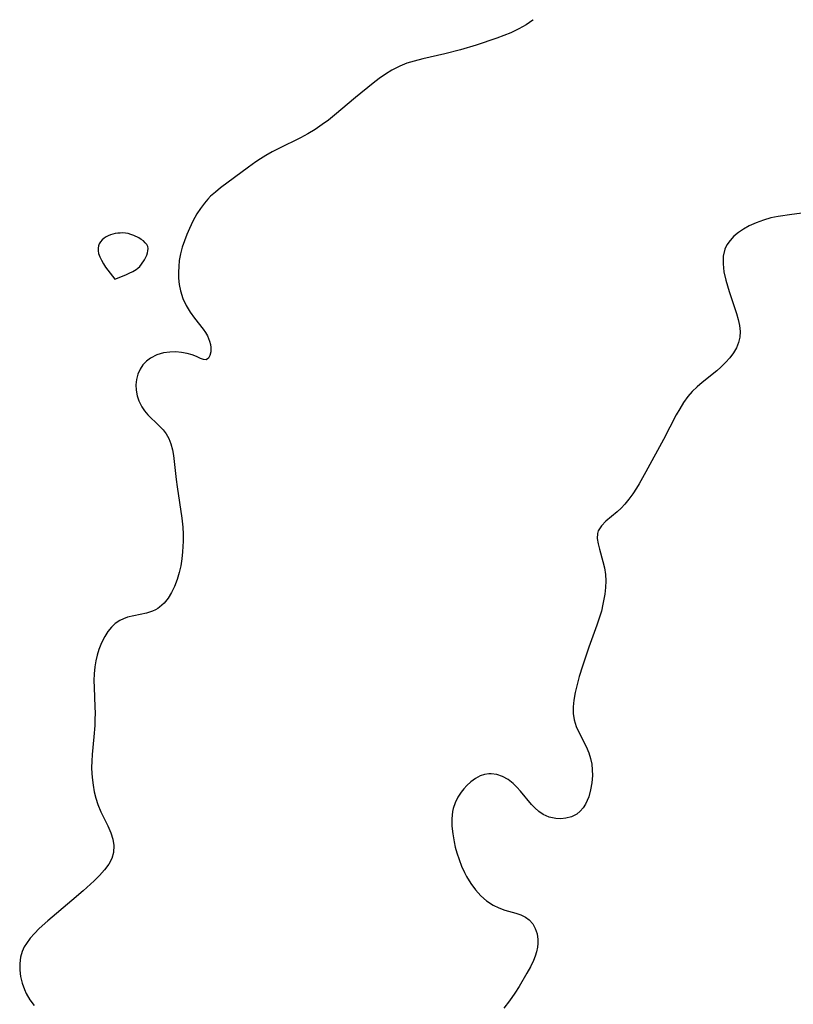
# Model space of a CAD drawing. Header units: metres. Extents: x 1073367 to 1082519, y 1569854 to 1574957.
# Tile 992 of 1056: x 1079398 to 1079563, y 1574401 to 1574612. Entities that reach past the tile are written whole.
import ezdxf

# ---------------------------------------------------------------- set-up
doc = ezdxf.new("R2010")
doc.units = ezdxf.units.M
doc.layers.add('CGG_CurvaNivelLidar_v1', color=253, linetype='Continuous', lineweight=30)

msp = doc.modelspace()

# ---------------------------------------------------------------- linework, layer by layer
at = {"layer": 'CGG_CurvaNivelLidar_v1'}
for p, q in [((1079507.7959, 1574611.7207, 81), (1079506.364, 1574610.7343, 81)), ((1079507.8951, 1574611.8014, 81), (1079507.7959, 1574611.7207, 81)), ((1079504.8544, 1574609.8562, 81), (1079503.1027, 1574609.005, 81)), ((1079506.364, 1574610.7343, 81), (1079504.8544, 1574609.8562, 81)), ((1079500.0904, 1574607.8375, 81), (1079495.679, 1574606.3698, 81)), ((1079501.6133, 1574608.3949, 81), (1079500.0904, 1574607.8375, 81)), ((1079503.1027, 1574609.005, 81), (1079501.6133, 1574608.3949, 81)), ((1079492.3592, 1574605.3796, 81), (1079489.0141, 1574604.5019, 81)), ((1079495.679, 1574606.3698, 81), (1079492.3592, 1574605.3796, 81)), ((1079484.322, 1574603.4393, 81), (1079482.4684, 1574602.9655, 81)), ((1079489.0141, 1574604.5019, 81), (1079484.322, 1574603.4393, 81)), ((1079479.4209, 1574601.8964, 81), (1079477.7136, 1574601.0203, 81)), ((1079480.9195, 1574602.4832, 81), (1079479.4209, 1574601.8964, 81)), ((1079482.4684, 1574602.9655, 81), (1079480.9195, 1574602.4832, 81)), ((1079474.9973, 1574599.2168, 81), (1079473.6771, 1574598.2199, 81)), ((1079476.338, 1574600.1591, 81), (1079474.9973, 1574599.2168, 81)), ((1079477.7136, 1574601.0203, 81), (1079476.338, 1574600.1591, 81)), ((1079473.6771, 1574598.2199, 81), (1079469.9299, 1574595.2006, 81)), ((1079469.9299, 1574595.2006, 81), (1079465.3908, 1574591.3844, 81)), ((1079465.3908, 1574591.3844, 81), (1079464.1195, 1574590.365, 81)), ((1079462.817, 1574589.3911, 81), (1079461.299, 1574588.3662, 81)), ((1079464.1195, 1574590.365, 81), (1079462.817, 1574589.3911, 81)), ((1079458.1274, 1574586.5354, 81), (1079453.5276, 1574584.2698, 81)), ((1079459.7333, 1574587.4158, 81), (1079458.1274, 1574586.5354, 81)), ((1079461.299, 1574588.3662, 81), (1079459.7333, 1574587.4158, 81)), ((1079450.7761, 1574582.7924, 81), (1079449.6196, 1574582.0808, 81)), ((1079452.1381, 1574583.5536, 81), (1079450.7761, 1574582.7924, 81)), ((1079453.5276, 1574584.2698, 81), (1079452.1381, 1574583.5536, 81)), ((1079447.0629, 1574580.3192, 81), (1079441.0376, 1574575.8466, 81)), ((1079448.6296, 1574581.4271, 81), (1079447.0629, 1574580.3192, 81)), ((1079449.6196, 1574582.0808, 81), (1079448.6296, 1574581.4271, 81)), ((1079438.9546, 1574574.0624, 81), (1079438.3331, 1574573.4373, 81)), ((1079439.9695, 1574574.9769, 81), (1079438.9546, 1574574.0624, 81)), ((1079441.0376, 1574575.8466, 81), (1079439.9695, 1574574.9769, 81)), ((1079437.6078, 1574572.61, 81), (1079436.769, 1574571.4855, 81)), ((1079438.3331, 1574573.4373, 81), (1079437.6078, 1574572.61, 81)), ((1079436.0142, 1574570.2951, 81), (1079435.1775, 1574568.7545, 81)), ((1079436.769, 1574571.4855, 81), (1079436.0142, 1574570.2951, 81)), ((1079560.2756, 1574569.7646, 81.5), (1079558.6782, 1574569.4355, 81.5)), ((1079563.192, 1574570.1953, 81.5), (1079560.2756, 1574569.7646, 81.5)), ((1079567.0166, 1574570.6639, 81.5), (1079563.192, 1574570.1953, 81.5)), ((1079435.1775, 1574568.7545, 81), (1079434.418, 1574567.163, 81)), ((1079554.0815, 1574567.7207, 81.5), (1079552.8609, 1574567.0395, 81.5)), ((1079555.5471, 1574568.3998, 81.5), (1079554.0815, 1574567.7207, 81.5)), ((1079557.0842, 1574568.9761, 81.5), (1079555.5471, 1574568.3998, 81.5)), ((1079558.6782, 1574569.4355, 81.5), (1079557.0842, 1574568.9761, 81.5)), ((1079416.6196, 1574565.393, 81), (1079416.1735, 1574565.0886, 81)), ((1079417.0636, 1574565.6256, 81), (1079416.6196, 1574565.393, 81)), ((1079417.5357, 1574565.8182, 81), (1079417.0636, 1574565.6256, 81)), ((1079418.0289, 1574565.9734, 81), (1079417.5357, 1574565.8182, 81)), ((1079418.5378, 1574566.0913, 81), (1079418.0289, 1574565.9734, 81)), ((1079419.0906, 1574566.1746, 81), (1079418.5378, 1574566.0913, 81)), ((1079419.6504, 1574566.217, 81), (1079419.0906, 1574566.1746, 81)), ((1079420.2123, 1574566.2191, 81), (1079419.6504, 1574566.217, 81)), ((1079420.7714, 1574566.1787, 81), (1079420.2123, 1574566.2191, 81)), ((1079421.3226, 1574566.0899, 81), (1079420.7714, 1574566.1787, 81)), ((1079421.924, 1574565.9283, 81), (1079421.3226, 1574566.0899, 81)), ((1079422.5081, 1574565.7127, 81), (1079421.924, 1574565.9283, 81)), ((1079423.6121, 1574565.1678, 81), (1079422.5081, 1574565.7127, 81)), ((1079433.8516, 1574565.8658, 81), (1079433.3349, 1574564.5505, 81)), ((1079434.418, 1574567.163, 81), (1079433.8516, 1574565.8658, 81)), ((1079550.8065, 1574565.521, 81.5), (1079549.9649, 1574564.6413, 81.5)), ((1079551.7809, 1574566.3176, 81.5), (1079550.8065, 1574565.521, 81.5)), ((1079552.8609, 1574567.0395, 81.5), (1079551.7809, 1574566.3176, 81.5)), ((1079414.9696, 1574563.4859, 81), (1079414.8792, 1574562.9528, 81)), ((1079415.1584, 1574563.9357, 81), (1079414.9696, 1574563.4859, 81)), ((1079415.4331, 1574564.3542, 81), (1079415.1584, 1574563.9357, 81)), ((1079415.7756, 1574564.7399, 81), (1079415.4331, 1574564.3542, 81)), ((1079416.1735, 1574565.0886, 81), (1079415.7756, 1574564.7399, 81)), ((1079424.1198, 1574564.8528, 81), (1079423.6121, 1574565.1678, 81)), ((1079424.584, 1574564.5138, 81), (1079424.1198, 1574564.8528, 81)), ((1079424.9887, 1574564.1505, 81), (1079424.584, 1574564.5138, 81)), ((1079425.3117, 1574563.7597, 81), (1079424.9887, 1574564.1505, 81)), ((1079425.5227, 1574563.3355, 81), (1079425.3117, 1574563.7597, 81)), ((1079425.5954, 1574562.8999, 81), (1079425.5227, 1574563.3355, 81)), ((1079433.3349, 1574564.5505, 81), (1079432.8884, 1574563.2148, 81)), ((1079549.3093, 1574563.7025, 81.5), (1079548.8583, 1574562.7317, 81.5)), ((1079549.9649, 1574564.6413, 81.5), (1079549.3093, 1574563.7025, 81.5)), ((1079414.8792, 1574562.9528, 81), (1079414.8957, 1574562.3925, 81)), ((1079414.8957, 1574562.3925, 81), (1079415.0058, 1574561.8025, 81)), ((1079415.0058, 1574561.8025, 81), (1079415.2419, 1574561.1268, 81)), ((1079424.8048, 1574560.4737, 81), (1079425.2809, 1574561.4634, 81)), ((1079425.2809, 1574561.4634, 81), (1079425.453, 1574561.9557, 81)), ((1079425.453, 1574561.9557, 81), (1079425.564, 1574562.4371, 81)), ((1079425.564, 1574562.4371, 81), (1079425.5954, 1574562.8999, 81)), ((1079432.516, 1574561.7822, 81), (1079432.2548, 1574560.3321, 81)), ((1079432.8884, 1574563.2148, 81), (1079432.516, 1574561.7822, 81)), ((1079548.5129, 1574561.2714, 81.5), (1079548.4642, 1574559.6234, 81.5)), ((1079548.8583, 1574562.7317, 81.5), (1079548.5129, 1574561.2714, 81.5)), ((1079415.2419, 1574561.1268, 81), (1079415.592, 1574560.3926, 81)), ((1079415.592, 1574560.3926, 81), (1079416.0182, 1574559.6606, 81)), ((1079416.0182, 1574559.6606, 81), (1079416.4957, 1574558.9393, 81)), ((1079423.4178, 1574558.716, 81), (1079423.8074, 1574559.0701, 81)), ((1079423.8074, 1574559.0701, 81), (1079424.1993, 1574559.527, 81)), ((1079424.1993, 1574559.527, 81), (1079424.8048, 1574560.4737, 81)), ((1079432.1249, 1574559.0795, 81), (1079432.0787, 1574557.8278, 81)), ((1079432.2548, 1574560.3321, 81), (1079432.1249, 1574559.0795, 81)), ((1079548.4642, 1574559.6234, 81.5), (1079548.6656, 1574557.9062, 81.5)), ((1079416.4957, 1574558.9393, 81), (1079417.4646, 1574557.6364, 81)), ((1079417.4646, 1574557.6364, 81), (1079418.5, 1574556.361, 81)), ((1079418.5, 1574556.361, 81), (1079420.8067, 1574557.2605, 81)), ((1079420.8067, 1574557.2605, 81), (1079421.5705, 1574557.6107, 81)), ((1079421.5705, 1574557.6107, 81), (1079422.3263, 1574558.0021, 81)), ((1079422.3263, 1574558.0021, 81), (1079423.0265, 1574558.429, 81)), ((1079423.0265, 1574558.429, 81), (1079423.4178, 1574558.716, 81)), ((1079432.0787, 1574557.8278, 81), (1079432.1128, 1574556.5846, 81)), ((1079548.6656, 1574557.9062, 81.5), (1079549.0491, 1574556.1487, 81.5)), ((1079432.1128, 1574556.5846, 81), (1079432.2527, 1574555.1905, 81)), ((1079432.2527, 1574555.1905, 81), (1079432.5194, 1574553.8295, 81)), ((1079549.0491, 1574556.1487, 81.5), (1079549.7697, 1574553.71, 81.5)), ((1079432.5194, 1574553.8295, 81), (1079433.0419, 1574552.2267, 81)), ((1079549.7697, 1574553.71, 81.5), (1079551.323, 1574549.0267, 81.5)), ((1079433.0419, 1574552.2267, 81), (1079433.7497, 1574550.7049, 81)), ((1079433.7497, 1574550.7049, 81), (1079434.6074, 1574549.2814, 81)), ((1079434.6074, 1574549.2814, 81), (1079435.5367, 1574548.0165, 81)), ((1079551.323, 1574549.0267, 81.5), (1079551.6831, 1574547.734, 81.5)), ((1079435.5367, 1574548.0165, 81), (1079437.3904, 1574545.642, 81)), ((1079551.6831, 1574547.734, 81.5), (1079551.9607, 1574546.4395, 81.5)), ((1079551.9607, 1574546.4395, 81.5), (1079552.1029, 1574545.1776, 81.5)), ((1079437.3904, 1574545.642, 81), (1079437.8544, 1574544.9486, 81)), ((1079437.8544, 1574544.9486, 81), (1079438.2522, 1574544.25, 81)), ((1079552.1029, 1574545.1776, 81.5), (1079552.0576, 1574543.953, 81.5)), ((1079438.2522, 1574544.25, 81), (1079438.7247, 1574543.1154, 81)), ((1079438.7247, 1574543.1154, 81), (1079438.9071, 1574542.4104, 81)), ((1079438.9071, 1574542.4104, 81), (1079438.9995, 1574541.7331, 81)), ((1079551.7926, 1574542.7984, 81.5), (1079551.333, 1574541.6847, 81.5)), ((1079552.0576, 1574543.953, 81.5), (1079551.7926, 1574542.7984, 81.5)), ((1079427.4304, 1574540.1567, 81), (1079426.125, 1574539.4702, 81)), ((1079428.8521, 1574540.6074, 81), (1079427.4304, 1574540.1567, 81)), ((1079430.2451, 1574540.7878, 81), (1079428.8521, 1574540.6074, 81)), ((1079431.5084, 1574540.7993, 81), (1079430.2451, 1574540.7878, 81)), ((1079432.7496, 1574540.6959, 81), (1079431.5084, 1574540.7993, 81)), ((1079433.9277, 1574540.489, 81), (1079432.7496, 1574540.6959, 81)), ((1079434.9987, 1574540.1854, 81), (1079433.9277, 1574540.489, 81)), ((1079435.9516, 1574539.7929, 81), (1079434.9987, 1574540.1854, 81)), ((1079438.9778, 1574540.801, 81), (1079438.7911, 1574540.0162, 81)), ((1079438.9995, 1574541.7331, 81), (1079438.9778, 1574540.801, 81)), ((1079550.7115, 1574540.6129, 81.5), (1079549.924, 1574539.5464, 81.5)), ((1079551.333, 1574541.6847, 81.5), (1079550.7115, 1574540.6129, 81.5)), ((1079424.491, 1574538.0363, 81), (1079423.879, 1574537.0882, 81)), ((1079425.2406, 1574538.8128, 81), (1079424.491, 1574538.0363, 81)), ((1079426.125, 1574539.4702, 81), (1079425.2406, 1574538.8128, 81)), ((1079436.7629, 1574539.4111, 81), (1079435.9516, 1574539.7929, 81)), ((1079437.4491, 1574539.1516, 81), (1079436.7629, 1574539.4111, 81)), ((1079438.0188, 1574539.1328, 81), (1079437.4491, 1574539.1516, 81)), ((1079438.4655, 1574539.4371, 81), (1079438.0188, 1574539.1328, 81)), ((1079438.7911, 1574540.0162, 81), (1079438.4655, 1574539.4371, 81)), ((1079549.019, 1574538.5263, 81.5), (1079548.0199, 1574537.5527, 81.5)), ((1079549.924, 1574539.5464, 81.5), (1079549.019, 1574538.5263, 81.5)), ((1079423.4236, 1574536.037, 81), (1079423.1234, 1574534.9164, 81)), ((1079423.879, 1574537.0882, 81), (1079423.4236, 1574536.037, 81)), ((1079547.136, 1574536.7809, 81.5), (1079543.9891, 1574534.2502, 81.5)), ((1079548.0199, 1574537.5527, 81.5), (1079547.136, 1574536.7809, 81.5)), ((1079423.1234, 1574534.9164, 81), (1079422.9934, 1574533.756, 81)), ((1079543.9891, 1574534.2502, 81.5), (1079542.9088, 1574533.3171, 81.5)), ((1079422.9934, 1574533.756, 81), (1079423.0448, 1574532.599, 81)), ((1079423.0448, 1574532.599, 81), (1079423.2549, 1574531.4548, 81)), ((1079541.8901, 1574532.3195, 81.5), (1079540.9715, 1574531.254, 81.5)), ((1079542.9088, 1574533.3171, 81.5), (1079541.8901, 1574532.3195, 81.5)), ((1079423.2549, 1574531.4548, 81), (1079423.6015, 1574530.3481, 81)), ((1079423.6015, 1574530.3481, 81), (1079424.2226, 1574529.056, 81)), ((1079540.0509, 1574529.9941, 81.5), (1079539.2101, 1574528.6617, 81.5)), ((1079540.9715, 1574531.254, 81.5), (1079540.0509, 1574529.9941, 81.5)), ((1079424.2226, 1574529.056, 81), (1079424.8345, 1574528.1962, 81)), ((1079424.8345, 1574528.1962, 81), (1079425.5481, 1574527.3857, 81)), ((1079539.2101, 1574528.6617, 81.5), (1079538.4725, 1574527.3496, 81.5)), ((1079425.5481, 1574527.3857, 81), (1079427.8497, 1574525.1064, 81)), ((1079538.4725, 1574527.3496, 81.5), (1079535.7223, 1574522.0871, 81.5)), ((1079427.8497, 1574525.1064, 81), (1079428.7777, 1574524.1386, 81)), ((1079428.7777, 1574524.1386, 81), (1079429.4513, 1574523.2718, 81)), ((1079429.4513, 1574523.2718, 81), (1079430.0075, 1574522.3198, 81)), ((1079430.0075, 1574522.3198, 81), (1079430.4644, 1574521.1511, 81)), ((1079535.7223, 1574522.0871, 81.5), (1079531.9844, 1574515.1647, 81.5)), ((1079430.4644, 1574521.1511, 81), (1079430.7881, 1574519.8878, 81)), ((1079430.7881, 1574519.8878, 81), (1079431.0095, 1574518.6688, 81)), ((1079431.0095, 1574518.6688, 81), (1079431.1843, 1574517.4002, 81)), ((1079431.1843, 1574517.4002, 81), (1079431.6015, 1574513.5085, 81)), ((1079531.9844, 1574515.1647, 81.5), (1079530.5761, 1574512.6471, 81.5)), ((1079431.6015, 1574513.5085, 81), (1079431.7988, 1574511.999, 81)), ((1079431.7988, 1574511.999, 81), (1079432.7932, 1574505.2979, 81)), ((1079529.9996, 1574511.6856, 81.5), (1079529.2036, 1574510.4744, 81.5)), ((1079530.5761, 1574512.6471, 81.5), (1079529.9996, 1574511.6856, 81.5)), ((1079528.3581, 1574509.3286, 81.5), (1079527.4623, 1574508.2615, 81.5)), ((1079529.2036, 1574510.4744, 81.5), (1079528.3581, 1574509.3286, 81.5)), ((1079525.8515, 1574506.6658, 81.5), (1079523.4424, 1574504.6185, 81.5)), ((1079526.6677, 1574507.4312, 81.5), (1079525.8515, 1574506.6658, 81.5)), ((1079527.4623, 1574508.2615, 81.5), (1079526.6677, 1574507.4312, 81.5)), ((1079432.7932, 1574505.2979, 81), (1079432.9892, 1574503.3512, 81)), ((1079523.4424, 1574504.6185, 81.5), (1079522.469, 1574503.6281, 81.5)), ((1079432.9892, 1574503.3512, 81), (1079433.0544, 1574501.8718, 81)), ((1079521.7146, 1574502.3018, 81.5), (1079521.642, 1574502.0124, 81.5)), ((1079521.807, 1574502.562, 81.5), (1079521.7146, 1574502.3018, 81.5)), ((1079522.469, 1574503.6281, 81.5), (1079521.807, 1574502.562, 81.5)), ((1079433.0523, 1574500.3938, 81), (1079432.9375, 1574498.0769, 81)), ((1079433.0544, 1574501.8718, 81), (1079433.0523, 1574500.3938, 81)), ((1079521.642, 1574502.0124, 81.5), (1079521.5839, 1574500.9605, 81.5)), ((1079521.5839, 1574500.9605, 81.5), (1079521.7517, 1574499.8271, 81.5)), ((1079432.9375, 1574498.0769, 81), (1079432.7845, 1574496.5816, 81)), ((1079521.7517, 1574499.8271, 81.5), (1079522.0622, 1574498.6216, 81.5)), ((1079522.0622, 1574498.6216, 81.5), (1079522.8108, 1574496.0351, 81.5)), ((1079432.7845, 1574496.5816, 81), (1079432.5594, 1574495.1116, 81)), ((1079522.8108, 1574496.0351, 81.5), (1079523.1274, 1574494.6673, 81.5)), ((1079432.5594, 1574495.1116, 81), (1079432.2535, 1574493.6776, 81)), ((1079523.1274, 1574494.6673, 81.5), (1079523.3377, 1574493.2526, 81.5)), ((1079431.8113, 1574492.1529, 81), (1079431.2597, 1574490.7046, 81)), ((1079432.2535, 1574493.6776, 81), (1079431.8113, 1574492.1529, 81)), ((1079523.3377, 1574493.2526, 81.5), (1079523.401, 1574491.8782, 81.5)), ((1079523.401, 1574491.8782, 81.5), (1079523.3452, 1574490.4763, 81.5)), ((1079431.2597, 1574490.7046, 81), (1079430.6142, 1574489.3821, 81)), ((1079523.3452, 1574490.4763, 81.5), (1079523.1914, 1574489.056, 81.5)), ((1079429.8665, 1574488.1749, 81), (1079429.0147, 1574487.1115, 81)), ((1079430.6142, 1574489.3821, 81), (1079429.8665, 1574488.1749, 81)), ((1079523.1914, 1574489.056, 81.5), (1079522.8112, 1574486.8733, 81.5)), ((1079427.139, 1574485.6581, 81), (1079426.5155, 1574485.3845, 81)), ((1079427.6749, 1574485.9649, 81), (1079427.139, 1574485.6581, 81)), ((1079428.0506, 1574486.2287, 81), (1079427.6749, 1574485.9649, 81)), ((1079429.0147, 1574487.1115, 81), (1079428.0506, 1574486.2287, 81)), ((1079522.8112, 1574486.8733, 81.5), (1079522.4591, 1574485.37, 81.5)), ((1079419.5321, 1574483.3963, 81), (1079418.5673, 1574482.7408, 81)), ((1079420.3281, 1574483.7868, 81), (1079419.5321, 1574483.3963, 81)), ((1079421.1626, 1574484.0937, 81), (1079420.3281, 1574483.7868, 81)), ((1079422.5119, 1574484.4426, 81), (1079421.1626, 1574484.0937, 81)), ((1079425.2293, 1574484.9954, 81), (1079422.5119, 1574484.4426, 81)), ((1079426.5155, 1574485.3845, 81), (1079425.2293, 1574484.9954, 81)), ((1079522.0258, 1574483.8772, 81.5), (1079521.523, 1574482.4326, 81.5)), ((1079522.4591, 1574485.37, 81.5), (1079522.0258, 1574483.8772, 81.5)), ((1079417.7863, 1574482.0139, 81), (1079417.0046, 1574481.0607, 81)), ((1079418.5673, 1574482.7408, 81), (1079417.7863, 1574482.0139, 81)), ((1079521.523, 1574482.4326, 81.5), (1079519.7643, 1574477.6834, 81.5)), ((1079416.3197, 1574479.9945, 81), (1079415.6409, 1574478.6581, 81)), ((1079417.0046, 1574481.0607, 81), (1079416.3197, 1574479.9945, 81)), ((1079415.071, 1574477.231, 81), (1079414.6869, 1574476.0156, 81)), ((1079415.6409, 1574478.6581, 81), (1079415.071, 1574477.231, 81)), ((1079519.7643, 1574477.6834, 81.5), (1079519.1816, 1574476.0118, 81.5)), ((1079414.6869, 1574476.0156, 81), (1079414.3818, 1574474.763, 81)), ((1079519.1816, 1574476.0118, 81.5), (1079518.409, 1574473.6561, 81.5)), ((1079414.1662, 1574473.4793, 81), (1079414.0396, 1574472.03, 81)), ((1079414.3818, 1574474.763, 81), (1079414.1662, 1574473.4793, 81)), ((1079518.409, 1574473.6561, 81.5), (1079517.7408, 1574471.4305, 81.5)), ((1079414.0396, 1574472.03, 81), (1079414.0071, 1574470.5572, 81)), ((1079517.7408, 1574471.4305, 81.5), (1079517.2781, 1574469.7124, 81.5)), ((1079414.0071, 1574470.5572, 81), (1079414.0402, 1574469.0686, 81)), ((1079414.0402, 1574469.0686, 81), (1079414.2335, 1574464.978, 81)), ((1079517.2781, 1574469.7124, 81.5), (1079516.886, 1574468.0175, 81.5)), ((1079516.886, 1574468.0175, 81.5), (1079516.5889, 1574466.3569, 81.5)), ((1079414.2335, 1574464.978, 81), (1079414.2576, 1574463.6011, 81)), ((1079516.5889, 1574466.3569, 81.5), (1079516.4387, 1574464.9496, 81.5)), ((1079516.4387, 1574464.9496, 81.5), (1079516.4456, 1574463.5716, 81.5)), ((1079414.2345, 1574462.2702, 81), (1079414.1737, 1574460.9404, 81)), ((1079414.2576, 1574463.6011, 81), (1079414.2345, 1574462.2702, 81)), ((1079516.4456, 1574463.5716, 81.5), (1079516.6743, 1574462.1539, 81.5)), ((1079414.1737, 1574460.9404, 81), (1079414.0088, 1574458.5699, 81)), ((1079516.6743, 1574462.1539, 81.5), (1079517.1047, 1574460.7726, 81.5)), ((1079517.1047, 1574460.7726, 81.5), (1079517.7643, 1574459.2828, 81.5)), ((1079414.0088, 1574458.5699, 81), (1079413.6394, 1574454.7453, 81)), ((1079517.7643, 1574459.2828, 81.5), (1079519.1854, 1574456.4931, 81.5)), ((1079519.1854, 1574456.4931, 81.5), (1079519.7716, 1574455.1358, 81.5)), ((1079413.6394, 1574454.7453, 81), (1079413.5432, 1574453.3581, 81)), ((1079519.7716, 1574455.1358, 81.5), (1079520.1527, 1574453.9482, 81.5)), ((1079520.1527, 1574453.9482, 81.5), (1079520.4083, 1574452.7291, 81.5)), ((1079413.5432, 1574453.3581, 81), (1079413.517, 1574452.0028, 81)), ((1079413.517, 1574452.0028, 81), (1079413.5612, 1574450.6508, 81)), ((1079520.4083, 1574452.7291, 81.5), (1079520.5291, 1574451.5048, 81.5)), ((1079413.5612, 1574450.6508, 81), (1079413.6753, 1574449.3076, 81)), ((1079495.5574, 1574449.645, 81.5), (1079494.5907, 1574448.9569, 81.5)), ((1079496.5709, 1574450.1814, 81.5), (1079495.5574, 1574449.645, 81.5)), ((1079497.4784, 1574450.5004, 81.5), (1079496.5709, 1574450.1814, 81.5)), ((1079498.4055, 1574450.6574, 81.5), (1079497.4784, 1574450.5004, 81.5)), ((1079498.9014, 1574450.6664, 81.5), (1079498.4055, 1574450.6574, 81.5)), ((1079500.1316, 1574450.4882, 81.5), (1079498.9014, 1574450.6664, 81.5)), ((1079501.3475, 1574450.0634, 81.5), (1079500.1316, 1574450.4882, 81.5)), ((1079502.5188, 1574449.428, 81.5), (1079501.3475, 1574450.0634, 81.5)), ((1079520.5385, 1574450.271, 81.5), (1079520.421, 1574448.7165, 81.5)), ((1079520.5291, 1574451.5048, 81.5), (1079520.5385, 1574450.271, 81.5)), ((1079413.6753, 1574449.3076, 81), (1079413.8252, 1574448.1877, 81)), ((1079413.8252, 1574448.1877, 81), (1079414.0817, 1574446.783, 81)), ((1079493.6854, 1574448.1396, 81.5), (1079493.0595, 1574447.4555, 81.5)), ((1079494.5907, 1574448.9569, 81.5), (1079493.6854, 1574448.1396, 81.5)), ((1079503.6142, 1574448.6056, 81.5), (1079502.5188, 1574449.428, 81.5)), ((1079504.4247, 1574447.823, 81.5), (1079503.6142, 1574448.6056, 81.5)), ((1079505.1889, 1574446.9655, 81.5), (1079504.4247, 1574447.823, 81.5)), ((1079520.421, 1574448.7165, 81.5), (1079520.1654, 1574447.1965, 81.5)), ((1079414.0817, 1574446.783, 81), (1079414.4188, 1574445.4092, 81)), ((1079491.7884, 1574445.6329, 81.5), (1079491.22, 1574444.4713, 81.5)), ((1079492.483, 1574446.7169, 81.5), (1079491.7884, 1574445.6329, 81.5)), ((1079493.0595, 1574447.4555, 81.5), (1079492.483, 1574446.7169, 81.5)), ((1079507.5635, 1574444.1164, 81.5), (1079505.1889, 1574446.9655, 81.5)), ((1079519.7641, 1574445.7475, 81.5), (1079519.4495, 1574444.9358, 81.5)), ((1079520.1654, 1574447.1965, 81.5), (1079519.7641, 1574445.7475, 81.5)), ((1079414.4188, 1574445.4092, 81), (1079414.8494, 1574444.0775, 81)), ((1079414.8494, 1574444.0775, 81), (1079415.5117, 1574442.5041, 81)), ((1079491.22, 1574444.4713, 81.5), (1079490.8064, 1574443.2391, 81.5)), ((1079508.234, 1574443.3981, 81.5), (1079507.5635, 1574444.1164, 81.5)), ((1079509.0924, 1574442.6161, 81.5), (1079508.234, 1574443.3981, 81.5)), ((1079518.5502, 1574443.3525, 81.5), (1079517.9365, 1574442.6417, 81.5)), ((1079519.0752, 1574444.1743, 81.5), (1079518.5502, 1574443.3525, 81.5)), ((1079519.4495, 1574444.9358, 81.5), (1079519.0752, 1574444.1743, 81.5)), ((1079415.5117, 1574442.5041, 81), (1079416.9663, 1574439.5011, 81)), ((1079490.6676, 1574442.601, 81.5), (1079490.502, 1574441.0441, 81.5)), ((1079490.8064, 1574443.2391, 81.5), (1079490.6676, 1574442.601, 81.5)), ((1079510.0151, 1574441.9738, 81.5), (1079509.0924, 1574442.6161, 81.5)), ((1079511.3213, 1574441.3992, 81.5), (1079510.0151, 1574441.9738, 81.5)), ((1079512.7038, 1574441.1031, 81.5), (1079511.3213, 1574441.3992, 81.5)), ((1079516.1114, 1574441.4812, 81.5), (1079514.8746, 1574441.1535, 81.5)), ((1079517.2311, 1574442.0571, 81.5), (1079516.1114, 1574441.4812, 81.5)), ((1079517.9365, 1574442.6417, 81.5), (1079517.2311, 1574442.0571, 81.5)), ((1079416.9663, 1574439.5011, 81), (1079417.5944, 1574438.0319, 81)), ((1079490.502, 1574441.0441, 81.5), (1079490.5233, 1574439.433, 81.5)), ((1079490.5233, 1574439.433, 81.5), (1079490.6923, 1574437.7888, 81.5)), ((1079513.7969, 1574441.0522, 81.5), (1079512.7038, 1574441.1031, 81.5)), ((1079514.8746, 1574441.1535, 81.5), (1079513.7969, 1574441.0522, 81.5)), ((1079417.5944, 1574438.0319, 81), (1079418.0303, 1574436.6698, 81)), ((1079490.6923, 1574437.7888, 81.5), (1079490.9814, 1574436.1296, 81.5)), ((1079418.0303, 1574436.6698, 81), (1079418.2633, 1574435.3201, 81)), ((1079418.2633, 1574435.3201, 81), (1079418.2094, 1574433.8624, 81)), ((1079490.9814, 1574436.1296, 81.5), (1079491.2498, 1574434.9514, 81.5)), ((1079491.2498, 1574434.9514, 81.5), (1079491.5691, 1574433.7805, 81.5)), ((1079418.2094, 1574433.8624, 81), (1079417.8297, 1574432.5813, 81)), ((1079491.5691, 1574433.7805, 81.5), (1079492.0431, 1574432.3285, 81.5)), ((1079417.1804, 1574431.3639, 81), (1079416.2791, 1574430.1372, 81)), ((1079417.8297, 1574432.5813, 81), (1079417.1804, 1574431.3639, 81)), ((1079492.0431, 1574432.3285, 81.5), (1079492.5938, 1574430.9084, 81.5)), ((1079492.5938, 1574430.9084, 81.5), (1079493.2195, 1574429.5318, 81.5)), ((1079415.2111, 1574428.9405, 81), (1079414.0265, 1574427.7587, 81)), ((1079416.2791, 1574430.1372, 81), (1079415.2111, 1574428.9405, 81)), ((1079493.2195, 1574429.5318, 81.5), (1079493.6516, 1574428.6981, 81.5)), ((1079493.6516, 1574428.6981, 81.5), (1079494.5557, 1574427.2103, 81.5)), ((1079414.0265, 1574427.7587, 81), (1079411.7304, 1574425.6536, 81)), ((1079494.5557, 1574427.2103, 81.5), (1079495.5709, 1574425.8323, 81.5)), ((1079411.7304, 1574425.6536, 81), (1079409.3043, 1574423.559, 81)), ((1079495.5709, 1574425.8323, 81.5), (1079496.6852, 1574424.5841, 81.5)), ((1079496.6852, 1574424.5841, 81.5), (1079497.8903, 1574423.5063, 81.5)), ((1079409.3043, 1574423.559, 81), (1079404.1836, 1574419.2479, 81)), ((1079497.8903, 1574423.5063, 81.5), (1079499.3295, 1574422.5661, 81.5)), ((1079499.3295, 1574422.5661, 81.5), (1079500.5727, 1574421.9779, 81.5)), ((1079500.5727, 1574421.9779, 81.5), (1079501.845, 1574421.5183, 81.5)), ((1079501.845, 1574421.5183, 81.5), (1079504.1923, 1574420.8446, 81.5)), ((1079504.1923, 1574420.8446, 81.5), (1079505.2824, 1574420.4766, 81.5)), ((1079505.2824, 1574420.4766, 81.5), (1079506.2729, 1574419.999, 81.5)), ((1079404.1836, 1574419.2479, 81), (1079402.3309, 1574417.5631, 81)), ((1079506.2729, 1574419.999, 81.5), (1079507.0275, 1574419.4456, 81.5)), ((1079507.0275, 1574419.4456, 81.5), (1079507.7818, 1574418.5916, 81.5)), ((1079507.7818, 1574418.5916, 81.5), (1079508.3488, 1574417.58, 81.5)), ((1079401.3155, 1574416.5449, 81), (1079400.389, 1574415.4991, 81)), ((1079402.3309, 1574417.5631, 81), (1079401.3155, 1574416.5449, 81)), ((1079508.3488, 1574417.58, 81.5), (1079508.7255, 1574416.4493, 81.5)), ((1079508.7255, 1574416.4493, 81.5), (1079508.8982, 1574415.232, 81.5)), ((1079399.5812, 1574414.415, 81), (1079399.117, 1574413.6482, 81)), ((1079400.389, 1574415.4991, 81), (1079399.5812, 1574414.415, 81)), ((1079508.8925, 1574414.4168, 81.5), (1079508.7976, 1574413.5849, 81.5)), ((1079508.8982, 1574415.232, 81.5), (1079508.8925, 1574414.4168, 81.5)), ((1079398.674, 1574412.6942, 81), (1079398.3117, 1574411.4389, 81)), ((1079399.117, 1574413.6482, 81), (1079398.674, 1574412.6942, 81)), ((1079508.5811, 1574412.5988, 81.5), (1079508.2918, 1574411.6682, 81.5)), ((1079508.7976, 1574413.5849, 81.5), (1079508.5811, 1574412.5988, 81.5)), ((1079398.3117, 1574411.4389, 81), (1079398.14, 1574410.0838, 81)), ((1079398.14, 1574410.0838, 81), (1079398.1491, 1574408.6979, 81)), ((1079507.9294, 1574410.733, 81.5), (1079507.2924, 1574409.3744, 81.5)), ((1079508.2918, 1574411.6682, 81.5), (1079507.9294, 1574410.733, 81.5)), ((1079398.1491, 1574408.6979, 81), (1079398.3215, 1574407.3014, 81)), ((1079506.558, 1574408.0128, 81.5), (1079504.8879, 1574405.2092, 81.5)), ((1079507.2924, 1574409.3744, 81.5), (1079506.558, 1574408.0128, 81.5)), ((1079398.3215, 1574407.3014, 81), (1079398.6499, 1574405.9138, 81)), ((1079398.6499, 1574405.9138, 81), (1079399.1366, 1574404.5549, 81)), ((1079399.1366, 1574404.5549, 81), (1079399.5523, 1574403.6782, 81)), ((1079399.5523, 1574403.6782, 81), (1079400.3245, 1574402.3766, 81)), ((1079503.9667, 1574403.7792, 81.5), (1079502.8335, 1574402.1565, 81.5)), ((1079504.8879, 1574405.2092, 81.5), (1079503.9667, 1574403.7792, 81.5)), ((1079400.3245, 1574402.3766, 81), (1079401.2176, 1574401.1136, 81)), ((1079502.8335, 1574402.1565, 81.5), (1079501.6361, 1574400.562, 81.5))]:
    msp.add_line(p, q, dxfattribs=at)

doc.saveas('drawing.dxf')
